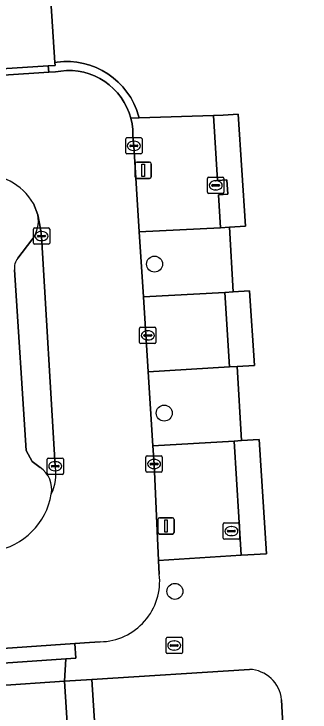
# Model space of a CAD drawing. Extents: x 159680 to 160786, y 387323 to 388340.
# Drawn here: x 160304.24 to 160322.39, y 387697.58 to 387740.35 of the extents above; entities that cross this region are included whole.
import ezdxf

# ---------------------------------------------------------------- set-up
doc = ezdxf.new("R2010")
doc.units = 0
for name, color, linetype in [('IMGEO_Boom', 7, 'Continuous'), ('IMGEO_Brandkraan', 7, 'Continuous'), ('IMGEO_Groenvoorziening', 7, 'Continuous'), ('IMGEO_Kolk', 7, 'Continuous'), ('IMGEO_Lichtmast', 7, 'Continuous'), ('IMGEO_Pand', 7, 'Continuous'), ('IMGEO_Parkeervlak_open', 7, 'Continuous'), ('IMGEO_Rijbaan_lokaal_open', 7, 'Continuous'), ('IMGEO_Rioolput', 7, 'Continuous'), ('IMGEO_Voetpad_open', 7, 'Continuous')]:
    doc.layers.add(name, color=color, linetype=linetype)

msp = doc.modelspace()

# ---------------------------------------------------------------- linework, layer by layer
at = {"layer": 'IMGEO_Boom'}
for centre in [(160312.855, 387725.023), (160313.449, 387715.894), (160314.102, 387704.974)]:
    msp.add_circle(centre, 0.489, dxfattribs=at)
at = {"layer": 'IMGEO_Brandkraan'}
for p, q in [((160313.56, 387701.232), (160313.56, 387702.084)), ((160313.635, 387702.158), (160314.487, 387702.158)), ((160314.561, 387702.084), (160314.561, 387701.232)), ((160313.819, 387701.652), (160313.819, 387701.664)), ((160314.257, 387701.615), (160313.859, 387701.615)), ((160313.862, 387701.701), (160314.26, 387701.701)), ((160314.048, 387701.938), (160314.073, 387701.938)), ((160314.303, 387701.664), (160314.303, 387701.652)), ((160314.487, 387701.158), (160313.635, 387701.158)), ((160314.071, 387701.378), (160314.046, 387701.378))]:
    msp.add_line(p, q, dxfattribs=at)
for points in [[(160313.56, 387701.232), (160313.56, 387702.084)], [(160313.635, 387702.158), (160314.487, 387702.158)], [(160314.561, 387702.084), (160314.561, 387701.232)], [(160314.487, 387701.158), (160313.635, 387701.158)]]:
    msp.add_lwpolyline(points, dxfattribs=at)
for centre, radius, start, end in [((160313.637, 387702.082), 0.0765, 91.552, 178.448), ((160313.637, 387702.082), 0.0765, 91.552, 178.448), ((160314.485, 387702.082), 0.0765, 1.552, 88.448), ((160314.485, 387702.082), 0.0765, 1.552, 88.448), ((160313.859, 387701.661), 0.0403, 85.8775, 175.7526), ((160313.856, 387701.651), 0.0366, 178.938, 274.7102), ((160314.26, 387701.658), 0.043, 264.8664, 352.4533), ((160314.264, 387701.663), 0.0386, 1.7309, 96.639), ((160313.637, 387701.234), 0.0765, 181.552, 268.448), ((160313.637, 387701.234), 0.0765, 181.552, 268.448), ((160314.485, 387701.234), 0.0765, 271.552, 358.448), ((160314.485, 387701.234), 0.0765, 271.552, 358.448)]:
    msp.add_arc(centre, radius, start, end, dxfattribs=at)
for centre, major_axis, ratio, start_param, end_param in [((160314.047, 387701.658), (-0.387, 0.002), 0.722429, 4.712389, 7.853982), ((160314.072, 387701.658), (-0.39, 0.002), 0.717154, 1.570796, 4.712389)]:
    msp.add_ellipse(centre, major_axis=major_axis, ratio=ratio, start_param=start_param, end_param=end_param, dxfattribs=at)
at = {"layer": 'IMGEO_Groenvoorziening'}
for points in [[(160317.988, 387734.215), (160317.068, 387734.156), (160316.473, 387734.135), (160316.724, 387730.149), (160317.29, 387730.18), (160317.339, 387729.298), (160316.78, 387729.267), (160316.906, 387727.254), (160317.452, 387727.281), (160318.429, 387727.344)], [(160318.684, 387723.378), (160317.673, 387723.313), (160317.156, 387723.285), (160317.444, 387718.723), (160317.927, 387718.752), (160318.977, 387718.819)], [(160319.268, 387714.277), (160318.181, 387714.207), (160317.73, 387714.18), (160318.17, 387707.181), (160318.571, 387707.206), (160319.718, 387707.28)]]:
    msp.add_lwpolyline(points, close=True, dxfattribs=at)
msp.add_lwpolyline([(160318.672, 387700.194), (160309.013, 387699.573), (160309.83, 387686.843), (160321.205, 387687.577), (160320.639, 387698.337)], dxfattribs=at)
msp.add_arc((160318.595, 387698.142), 2.053, 5.4397, 87.8557, dxfattribs=at)
at = {"layer": 'IMGEO_Kolk'}
for p, q in [((160311.087, 387731.843), (160311.087, 387732.695)), ((160311.162, 387732.769), (160312.014, 387732.769)), ((160311.575, 387732.549), (160311.6, 387732.549)), ((160312.088, 387732.695), (160312.088, 387731.843)), ((160311.346, 387732.263), (160311.346, 387732.275)), ((160311.784, 387732.226), (160311.386, 387732.226)), ((160311.389, 387732.312), (160311.787, 387732.312)), ((160311.598, 387731.989), (160311.573, 387731.989)), ((160311.83, 387732.275), (160311.83, 387732.263)), ((160312.014, 387731.769), (160311.162, 387731.769)), ((160305.501, 387727.239), (160306.353, 387727.239)), ((160305.426, 387726.313), (160305.426, 387727.165)), ((160305.914, 387727.019), (160305.939, 387727.019)), ((160306.427, 387727.165), (160306.427, 387726.313)), ((160305.685, 387726.733), (160305.685, 387726.745)), ((160306.123, 387726.696), (160305.725, 387726.696)), ((160305.728, 387726.782), (160306.126, 387726.782)), ((160305.937, 387726.459), (160305.912, 387726.459)), ((160306.169, 387726.745), (160306.169, 387726.733)), ((160306.353, 387726.239), (160305.501, 387726.239)), ((160311.941, 387720.229), (160311.941, 387721.081)), ((160312.016, 387721.155), (160312.868, 387721.155)), ((160312.429, 387720.935), (160312.454, 387720.935)), ((160312.942, 387721.081), (160312.942, 387720.229)), ((160312.2, 387720.649), (160312.2, 387720.661)), ((160312.638, 387720.612), (160312.24, 387720.612)), ((160312.243, 387720.698), (160312.641, 387720.698)), ((160312.684, 387720.661), (160312.684, 387720.649)), ((160312.868, 387720.155), (160312.016, 387720.155)), ((160312.452, 387720.375), (160312.427, 387720.375)), ((160306.342, 387713.139), (160307.194, 387713.139)), ((160312.328, 387712.349), (160312.328, 387713.201)), ((160312.403, 387713.275), (160313.255, 387713.275)), ((160313.329, 387713.201), (160313.329, 387712.349)), ((160306.267, 387712.213), (160306.267, 387713.065)), ((160306.755, 387712.919), (160306.78, 387712.919)), ((160307.268, 387713.065), (160307.268, 387712.213)), ((160312.587, 387712.769), (160312.587, 387712.781)), ((160313.025, 387712.732), (160312.627, 387712.732)), ((160312.63, 387712.818), (160313.028, 387712.818)), ((160312.816, 387713.055), (160312.841, 387713.055)), ((160313.071, 387712.781), (160313.071, 387712.769)), ((160306.526, 387712.633), (160306.526, 387712.645)), ((160306.964, 387712.596), (160306.566, 387712.596)), ((160306.569, 387712.682), (160306.967, 387712.682)), ((160306.778, 387712.359), (160306.753, 387712.359)), ((160307.01, 387712.645), (160307.01, 387712.633)), ((160313.255, 387712.275), (160312.403, 387712.275)), ((160312.839, 387712.495), (160312.814, 387712.495)), ((160307.194, 387712.139), (160306.342, 387712.139))]:
    msp.add_line(p, q, dxfattribs=at)
for points in [[(160311.087, 387731.843), (160311.087, 387732.695)], [(160311.162, 387732.769), (160312.014, 387732.769)], [(160312.088, 387732.695), (160312.088, 387731.843)], [(160312.014, 387731.769), (160311.162, 387731.769)], [(160305.501, 387727.239), (160306.353, 387727.239)], [(160305.426, 387726.313), (160305.426, 387727.165)], [(160306.427, 387727.165), (160306.427, 387726.313)], [(160306.353, 387726.239), (160305.501, 387726.239)], [(160311.941, 387720.229), (160311.941, 387721.081)], [(160312.016, 387721.155), (160312.868, 387721.155)], [(160312.942, 387721.081), (160312.942, 387720.229)], [(160312.868, 387720.155), (160312.016, 387720.155)], [(160306.342, 387713.139), (160307.194, 387713.139)], [(160312.328, 387712.349), (160312.328, 387713.201)], [(160312.403, 387713.275), (160313.255, 387713.275)], [(160313.329, 387713.201), (160313.329, 387712.349)], [(160306.267, 387712.213), (160306.267, 387713.065)], [(160307.268, 387713.065), (160307.268, 387712.213)], [(160313.255, 387712.275), (160312.403, 387712.275)], [(160307.194, 387712.139), (160306.342, 387712.139)]]:
    msp.add_lwpolyline(points, dxfattribs=at)
for centre, radius, start, end in [((160311.164, 387732.693), 0.0765, 91.552, 178.448), ((160311.164, 387732.693), 0.0765, 91.552, 178.448), ((160312.012, 387732.693), 0.0765, 1.552, 88.448), ((160312.012, 387732.693), 0.0765, 1.552, 88.448), ((160311.386, 387732.272), 0.0403, 85.8775, 175.7526), ((160311.383, 387732.262), 0.0366, 178.938, 274.7102), ((160311.787, 387732.269), 0.043, 264.8664, 352.4533), ((160311.791, 387732.274), 0.0386, 1.7309, 96.639), ((160311.164, 387731.845), 0.0765, 181.552, 268.448), ((160311.164, 387731.845), 0.0765, 181.552, 268.448), ((160312.012, 387731.845), 0.0765, 271.552, 358.448), ((160312.012, 387731.845), 0.0765, 271.552, 358.448), ((160305.503, 387727.163), 0.0765, 91.552, 178.448), ((160305.503, 387727.163), 0.0765, 91.552, 178.448), ((160306.351, 387727.163), 0.0765, 1.552, 88.448), ((160306.351, 387727.163), 0.0765, 1.552, 88.448), ((160305.725, 387726.742), 0.0403, 85.8775, 175.7526), ((160305.722, 387726.732), 0.0366, 178.938, 274.7102), ((160306.126, 387726.739), 0.043, 264.8664, 352.4533), ((160306.13, 387726.744), 0.0386, 1.7309, 96.639), ((160305.503, 387726.315), 0.0765, 181.552, 268.448), ((160305.503, 387726.315), 0.0765, 181.552, 268.448), ((160306.351, 387726.315), 0.0765, 271.552, 358.448), ((160306.351, 387726.315), 0.0765, 271.552, 358.448), ((160312.018, 387721.079), 0.0765, 91.552, 178.448), ((160312.018, 387721.079), 0.0765, 91.552, 178.448), ((160312.866, 387721.079), 0.0765, 1.552, 88.448), ((160312.866, 387721.079), 0.0765, 1.552, 88.448), ((160312.24, 387720.658), 0.0403, 85.8775, 175.7526), ((160312.237, 387720.648), 0.0366, 178.938, 274.7102), ((160312.641, 387720.655), 0.043, 264.8664, 352.4533), ((160312.645, 387720.66), 0.0386, 1.7309, 96.639), ((160312.018, 387720.231), 0.0765, 181.552, 268.448), ((160312.018, 387720.231), 0.0765, 181.552, 268.448), ((160312.866, 387720.231), 0.0765, 271.552, 358.448), ((160312.866, 387720.231), 0.0765, 271.552, 358.448), ((160306.344, 387713.063), 0.0765, 91.552, 178.448), ((160306.344, 387713.063), 0.0765, 91.552, 178.448), ((160307.192, 387713.063), 0.0765, 1.552, 88.448), ((160307.192, 387713.063), 0.0765, 1.552, 88.448), ((160312.405, 387713.199), 0.0765, 91.552, 178.448), ((160312.405, 387713.199), 0.0765, 91.552, 178.448), ((160313.253, 387713.199), 0.0765, 1.552, 88.448), ((160313.253, 387713.199), 0.0765, 1.552, 88.448), ((160312.627, 387712.778), 0.0403, 85.8775, 175.7526), ((160312.624, 387712.768), 0.0366, 178.938, 274.7102), ((160313.028, 387712.775), 0.043, 264.8664, 352.4533), ((160313.032, 387712.78), 0.0386, 1.7309, 96.639), ((160306.566, 387712.642), 0.0403, 85.8775, 175.7526), ((160306.563, 387712.632), 0.0366, 178.938, 274.7102), ((160306.967, 387712.639), 0.043, 264.8664, 352.4533), ((160306.971, 387712.644), 0.0386, 1.7309, 96.639), ((160312.405, 387712.351), 0.0765, 181.552, 268.448), ((160312.405, 387712.351), 0.0765, 181.552, 268.448), ((160313.253, 387712.351), 0.0765, 271.552, 358.448), ((160313.253, 387712.351), 0.0765, 271.552, 358.448), ((160306.344, 387712.215), 0.0765, 181.552, 268.448), ((160306.344, 387712.215), 0.0765, 181.552, 268.448), ((160307.192, 387712.215), 0.0765, 271.552, 358.448), ((160307.192, 387712.215), 0.0765, 271.552, 358.448)]:
    msp.add_arc(centre, radius, start, end, dxfattribs=at)
for centre, major_axis, ratio, start_param, end_param in [((160311.574, 387732.269), (-0.387, 0.002), 0.722429, 4.712389, 7.853982), ((160311.599, 387732.269), (-0.39, 0.002), 0.717154, 1.570796, 4.712389), ((160305.913, 387726.739), (-0.387, 0.002), 0.722429, 4.712389, 7.853982), ((160305.938, 387726.739), (-0.39, 0.002), 0.717154, 1.570796, 4.712389), ((160312.428, 387720.655), (-0.387, 0.002), 0.722429, 4.712389, 7.853982), ((160312.453, 387720.655), (-0.39, 0.002), 0.717154, 1.570796, 4.712389), ((160306.754, 387712.639), (-0.387, 0.002), 0.722429, 4.712389, 7.853982), ((160306.779, 387712.639), (-0.39, 0.002), 0.717154, 1.570796, 4.712389), ((160312.815, 387712.775), (-0.387, 0.002), 0.722429, 4.712389, 7.853982), ((160312.84, 387712.775), (-0.39, 0.002), 0.717154, 1.570796, 4.712389)]:
    msp.add_ellipse(centre, major_axis=major_axis, ratio=ratio, start_param=start_param, end_param=end_param, dxfattribs=at)
at = {"layer": 'IMGEO_Lichtmast'}
for p, q in [((160311.66, 387730.373), (160311.66, 387731.173)), ((160311.66, 387731.173), (160311.66, 387730.373)), ((160311.76, 387731.273), (160312.55, 387731.273)), ((160312.55, 387731.273), (160311.76, 387731.273)), ((160312.65, 387731.173), (160312.65, 387730.373)), ((160312.65, 387730.373), (160312.65, 387731.173)), ((160312.55, 387730.273), (160311.76, 387730.273)), ((160311.76, 387730.273), (160312.55, 387730.273)), ((160313.067, 387708.584), (160313.067, 387709.384)), ((160313.067, 387709.384), (160313.067, 387708.584)), ((160313.167, 387709.484), (160313.957, 387709.484)), ((160313.957, 387709.484), (160313.167, 387709.484)), ((160314.057, 387709.384), (160314.057, 387708.584)), ((160314.057, 387708.584), (160314.057, 387709.384)), ((160313.957, 387708.484), (160313.167, 387708.484)), ((160313.167, 387708.484), (160313.957, 387708.484))]:
    msp.add_line(p, q, dxfattribs=at)
for points in [[(160312.08, 387731.148), (160312.23, 387731.148), (160312.23, 387730.398), (160312.08, 387730.398), (160312.08, 387731.148)], [(160313.487, 387709.359), (160313.637, 387709.359), (160313.637, 387708.609), (160313.487, 387708.609), (160313.487, 387709.359)]]:
    msp.add_lwpolyline(points, dxfattribs=at)
for centre, start, end in [((160311.76, 387731.173), 90, 180), ((160311.76, 387731.173), 90, 180), ((160312.55, 387731.173), 0, 90), ((160312.55, 387731.173), 360, 90), ((160311.76, 387730.373), 180, 270), ((160311.76, 387730.373), 180, 270), ((160312.55, 387730.373), 270, 0), ((160312.55, 387730.373), 270, 0), ((160313.167, 387709.384), 90, 180), ((160313.167, 387709.384), 90, 180), ((160313.957, 387709.384), 0, 90), ((160313.957, 387709.384), 360, 90), ((160313.167, 387708.584), 180, 270), ((160313.167, 387708.584), 180, 270), ((160313.957, 387708.584), 270, 0), ((160313.957, 387708.584), 270, 0)]:
    msp.add_arc(centre, 0.1, start, end, dxfattribs=at)
at = {"layer": 'IMGEO_Pand'}
msp.add_lwpolyline([(160253.589, 387733.768), (160276.691, 387735.258), (160280.662, 387735.514), (160306.345, 387737.171), (160306.755, 387737.197), (160306.743, 387737.371), (160305.552, 387755.65), (160305.293, 387759.637), (160267.045, 387757.179), (160248.612, 387755.995), (160248.646, 387755.434)], dxfattribs=at)
at = {"layer": 'IMGEO_Parkeervlak_open'}
for points in [[(160316.473, 387734.135), (160311.905, 387733.974), (160311.404, 387733.956), (160311.48, 387733.612), (160311.525, 387733.262), (160311.519, 387732.826), (160311.583, 387732.269), (160311.918, 387727.009), (160316.906, 387727.254), (160316.78, 387729.267), (160317.339, 387729.298), (160317.29, 387730.18), (160316.724, 387730.149)], [(160317.452, 387727.281), (160316.906, 387727.254), (160311.918, 387727.009), (160312.172, 387723.019), (160317.156, 387723.285), (160317.673, 387723.313)], [(160317.156, 387723.285), (160312.172, 387723.019), (160312.464, 387718.425), (160317.444, 387718.723)], [(160317.927, 387718.752), (160317.444, 387718.723), (160312.464, 387718.425), (160312.753, 387713.883), (160317.73, 387714.18), (160318.181, 387714.207)], [(160317.73, 387714.18), (160312.753, 387713.883), (160312.824, 387712.775), (160313.108, 387706.862), (160318.17, 387707.181)]]:
    msp.add_lwpolyline(points, close=True, dxfattribs=at)
for points in [[(160306.769, 387712.639), (160305.929, 387726.739), (160305.873, 387727.189), (160305.706, 387728.043)], [(160305.342, 387726.509), (160304.473, 387725.379)], [(160304.273, 387724.662), (160304.994, 387713.599), (160305.353, 387712.929), (160305.844, 387712.558)]]:
    msp.add_lwpolyline(points, dxfattribs=at)
for centre, radius, start, end in [((160303.788, 387727.688), 1.95, 322.8128, 10.4897), ((160305.169, 387724.798), 0.906, 140.1683, 188.6599), ((160304.968, 387711.234), 1.588, 348.8715, 56.5128), ((160303.97, 387712.163), 2.839, 334.1919, 9.651)]:
    msp.add_arc(centre, radius, start, end, dxfattribs=at)
at = {"layer": 'IMGEO_Rijbaan_lokaal_open'}
for points in [[(160313.148, 387706.025), (160313.108, 387706.862), (160312.824, 387712.775), (160312.753, 387713.883), (160312.464, 387718.425), (160312.172, 387723.019), (160311.918, 387727.009), (160311.583, 387732.269), (160311.519, 387732.826), (160311.525, 387733.262), (160311.48, 387733.612), (160311.404, 387733.956), (160311.298, 387734.293), (160311.162, 387734.618), (160310.997, 387734.93), (160310.805, 387735.226), (160310.588, 387735.504), (160310.346, 387735.761), (160310.083, 387735.995), (160309.8, 387736.206), (160309.499, 387736.39), (160309.183, 387736.546), (160308.854, 387736.673), (160308.515, 387736.771), (160308.168, 387736.838), (160307.817, 387736.874), (160307.465, 387736.878), (160307.113, 387736.85), (160306.78, 387736.795), (160306.381, 387736.777), (160295.541, 387736.056)], [(160305.427, 387728.73), (160305.706, 387728.043), (160305.873, 387727.189), (160305.929, 387726.739), (160306.769, 387712.639)], [(160303.045, 387707.456), (160302.824, 387707.458), (160297.337, 387707.083), (160288.052, 387706.493), (160288.438, 387700.489), (160290.545, 387700.623), (160295.852, 387700.962), (160300.28, 387701.244), (160302.055, 387701.367), (160307.969, 387701.775), (160308.867, 387701.837), (160309.526, 387701.883)]]:
    msp.add_lwpolyline(points, dxfattribs=at)
msp.add_lwpolyline([(160307.332, 387699.465), (160303.118, 387699.192), (160305.408, 387663.379), (160305.237, 387663.332), (160305.351, 387661.608), (160306.196, 387648.893), (160310.545, 387649.137)], close=True, dxfattribs=at)
for centre, radius, start, end in [((160302.418, 387727.008), 3.467, 29.7807, 96.0069), ((160303.97, 387712.163), 2.839, 334.1919, 9.651), ((160302.369, 387711.615), 4.213, 279.2286, 350.6066), ((160309.442, 387705.611), 3.729, 271.2861, 6.3773)]:
    msp.add_arc(centre, radius, start, end, dxfattribs=at)
at = {"layer": 'IMGEO_Rioolput'}
for p, q in [((160316.103, 387729.42), (160316.103, 387730.272)), ((160316.178, 387730.346), (160317.03, 387730.346)), ((160317.104, 387730.272), (160317.104, 387729.42)), ((160316.362, 387729.84), (160316.362, 387729.852)), ((160316.8, 387729.803), (160316.402, 387729.803)), ((160316.405, 387729.889), (160316.803, 387729.889)), ((160316.591, 387730.126), (160316.616, 387730.126)), ((160316.846, 387729.852), (160316.846, 387729.84)), ((160316.614, 387729.566), (160316.589, 387729.566)), ((160317.03, 387729.346), (160316.178, 387729.346)), ((160317.064, 387708.24), (160317.064, 387709.092)), ((160317.139, 387709.166), (160317.991, 387709.166)), ((160317.552, 387708.946), (160317.577, 387708.946)), ((160318.065, 387709.092), (160318.065, 387708.24)), ((160317.323, 387708.66), (160317.323, 387708.672)), ((160317.761, 387708.623), (160317.363, 387708.623)), ((160317.366, 387708.709), (160317.764, 387708.709)), ((160317.807, 387708.672), (160317.807, 387708.66)), ((160317.991, 387708.166), (160317.139, 387708.166)), ((160317.575, 387708.386), (160317.55, 387708.386))]:
    msp.add_line(p, q, dxfattribs=at)
for points in [[(160316.103, 387729.42), (160316.103, 387730.272)], [(160316.178, 387730.346), (160317.03, 387730.346)], [(160317.104, 387730.272), (160317.104, 387729.42)], [(160317.03, 387729.346), (160316.178, 387729.346)], [(160317.064, 387708.24), (160317.064, 387709.092)], [(160317.139, 387709.166), (160317.991, 387709.166)], [(160318.065, 387709.092), (160318.065, 387708.24)], [(160317.991, 387708.166), (160317.139, 387708.166)]]:
    msp.add_lwpolyline(points, dxfattribs=at)
for centre, radius, start, end in [((160316.18, 387730.27), 0.0765, 91.552, 178.448), ((160316.18, 387730.27), 0.0765, 91.552, 178.448), ((160317.028, 387730.27), 0.0765, 1.552, 88.448), ((160317.028, 387730.27), 0.0765, 1.552, 88.448), ((160316.402, 387729.849), 0.0403, 85.8775, 175.7526), ((160316.399, 387729.839), 0.0366, 178.938, 274.7102), ((160316.803, 387729.846), 0.043, 264.8664, 352.4533), ((160316.807, 387729.851), 0.0386, 1.7309, 96.639), ((160316.18, 387729.422), 0.0765, 181.552, 268.448), ((160316.18, 387729.422), 0.0765, 181.552, 268.448), ((160317.028, 387729.422), 0.0765, 271.552, 358.448), ((160317.028, 387729.422), 0.0765, 271.552, 358.448), ((160317.141, 387709.09), 0.0765, 91.552, 178.448), ((160317.141, 387709.09), 0.0765, 91.552, 178.448), ((160317.989, 387709.09), 0.0765, 1.552, 88.448), ((160317.989, 387709.09), 0.0765, 1.552, 88.448), ((160317.363, 387708.669), 0.0403, 85.8775, 175.7526), ((160317.36, 387708.659), 0.0366, 178.938, 274.7102), ((160317.764, 387708.666), 0.043, 264.8664, 352.4533), ((160317.768, 387708.671), 0.0386, 1.7309, 96.639), ((160317.141, 387708.242), 0.0765, 181.552, 268.448), ((160317.141, 387708.242), 0.0765, 181.552, 268.448), ((160317.989, 387708.242), 0.0765, 271.552, 358.448), ((160317.989, 387708.242), 0.0765, 271.552, 358.448)]:
    msp.add_arc(centre, radius, start, end, dxfattribs=at)
for centre, major_axis, ratio, start_param, end_param in [((160316.59, 387729.846), (-0.387, 0.002), 0.722429, 4.712389, 7.853982), ((160316.615, 387729.846), (-0.39, 0.002), 0.717154, 1.570796, 4.712389), ((160317.551, 387708.666), (-0.387, 0.002), 0.722429, 4.712389, 7.853982), ((160317.576, 387708.666), (-0.39, 0.002), 0.717154, 1.570796, 4.712389)]:
    msp.add_ellipse(centre, major_axis=major_axis, ratio=ratio, start_param=start_param, end_param=end_param, dxfattribs=at)
at = {"layer": 'IMGEO_Voetpad_open'}
for points in [[(160305.552, 387755.65), (160306.743, 387737.371), (160306.882, 387737.392), (160307.288, 387737.428), (160307.695, 387737.427), (160308.101, 387737.39), (160308.502, 387737.317), (160308.894, 387737.209), (160309.276, 387737.066), (160309.643, 387736.889), (160309.993, 387736.681), (160310.323, 387736.442), (160310.63, 387736.174), (160310.912, 387735.88), (160311.167, 387735.562), (160311.392, 387735.223), (160311.586, 387734.865), (160311.747, 387734.49), (160311.875, 387734.103), (160311.905, 387733.974), (160316.473, 387734.135), (160317.068, 387734.156), (160317.988, 387734.215), (160318.429, 387727.344), (160317.452, 387727.281), (160317.673, 387723.313), (160318.684, 387723.378), (160318.977, 387718.819), (160317.927, 387718.752), (160318.181, 387714.207), (160319.268, 387714.277), (160319.718, 387707.28), (160318.571, 387707.206), (160318.17, 387707.181), (160313.108, 387706.862), (160313.148, 387706.025)], [(160320.639, 387698.337), (160321.205, 387687.577), (160321.506, 387687.596), (160335.233, 387688.482), (160335.221, 387688.73), (160330.534, 387688.385), (160330.499, 387688.934), (160330.758, 387688.95), (160330.585, 387691.675), (160326.184, 387691.396), (160322.891, 387743.823)], [(160305.706, 387728.043), (160305.427, 387728.73)], [(160304.473, 387725.379), (160305.342, 387726.509)], [(160305.844, 387712.558), (160305.353, 387712.929), (160304.994, 387713.599), (160304.273, 387724.662)], [(160309.526, 387701.883), (160308.867, 387701.837), (160307.969, 387701.775), (160308.031, 387700.877), (160307.413, 387700.834), (160307.332, 387699.465), (160309.013, 387699.573), (160318.672, 387700.194)]]:
    msp.add_lwpolyline(points, dxfattribs=at)
for points in [[(160280.689, 387735.093), (160291.262, 387735.778), (160291.818, 387735.815), (160295.541, 387736.056), (160306.381, 387736.777), (160306.345, 387737.171), (160280.662, 387735.514)], [(160311.586, 387734.865), (160311.392, 387735.223), (160311.167, 387735.562), (160310.912, 387735.88), (160310.63, 387736.174), (160310.323, 387736.442), (160309.993, 387736.681), (160309.643, 387736.889), (160309.276, 387737.066), (160308.894, 387737.209), (160308.502, 387737.317), (160308.101, 387737.39), (160307.695, 387737.427), (160307.288, 387737.428), (160306.882, 387737.392), (160306.743, 387737.371), (160306.755, 387737.197), (160306.345, 387737.171), (160306.381, 387736.777), (160306.78, 387736.795), (160307.113, 387736.85), (160307.465, 387736.878), (160307.817, 387736.874), (160308.168, 387736.838), (160308.515, 387736.771), (160308.854, 387736.673), (160309.183, 387736.546), (160309.499, 387736.39), (160309.8, 387736.206), (160310.083, 387735.995), (160310.346, 387735.761), (160310.588, 387735.504), (160310.805, 387735.226), (160310.997, 387734.93), (160311.162, 387734.618), (160311.298, 387734.293), (160311.404, 387733.956), (160311.905, 387733.974), (160311.875, 387734.103), (160311.747, 387734.49)], [(160307.969, 387701.775), (160302.055, 387701.367), (160302.117, 387700.469), (160302.955, 387700.527), (160307.413, 387700.834), (160308.031, 387700.877)], [(160307.413, 387700.834), (160302.955, 387700.527), (160303.118, 387699.192), (160307.332, 387699.465)], [(160309.83, 387686.843), (160309.013, 387699.573), (160307.332, 387699.465), (160310.545, 387649.137), (160306.196, 387648.893), (160305.351, 387661.608), (160303.842, 387661.509), (160304.061, 387657.287), (160304.397, 387650.821), (160304.596, 387646.978), (160312.356, 387647.489), (160312.24, 387649.301), (160310.06, 387683.259), (160309.965, 387684.731)]]:
    msp.add_lwpolyline(points, close=True, dxfattribs=at)
for centre, radius, start, end in [((160302.418, 387727.008), 3.467, 29.7807, 96.0069), ((160303.788, 387727.688), 1.95, 322.8128, 10.4897), ((160305.169, 387724.798), 0.906, 140.1683, 188.6599), ((160304.968, 387711.234), 1.588, 348.8715, 56.5128), ((160302.369, 387711.615), 4.213, 279.2286, 350.6066), ((160309.442, 387705.611), 3.729, 271.2861, 6.3773), ((160318.595, 387698.142), 2.053, 5.4397, 87.8557)]:
    msp.add_arc(centre, radius, start, end, dxfattribs=at)

doc.saveas('drawing.dxf')
